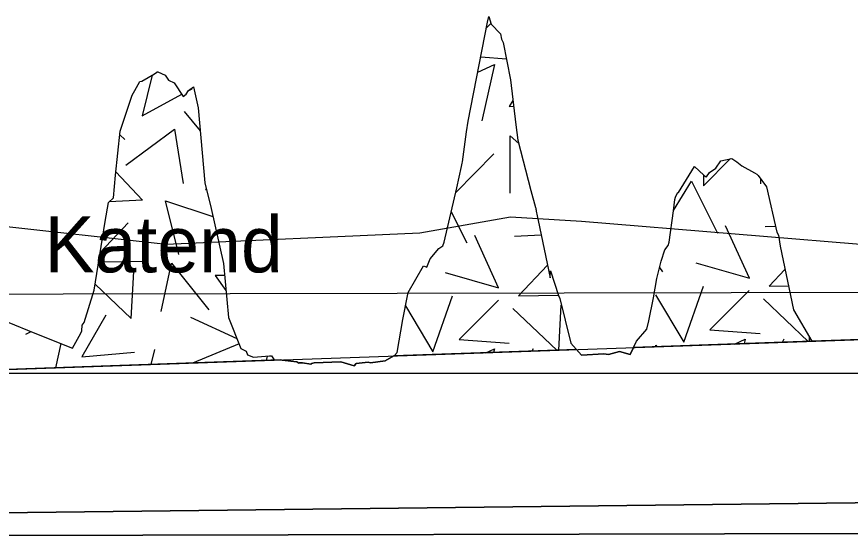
# Model space of a CAD drawing. Extents: x 544674 to 552202, y 6585829 to 6588119.
# Drawn here: x 551506.1 to 551559.4, y 6587785.4 to 6587818.7 of the extents above; entities that cross this region are included whole.
import ezdxf

# ---------------------------------------------------------------- set-up
doc = ezdxf.new("R2010")
doc.units = 0
for name, color, linetype in [('Default', 7, 'Continuous'), ('HALJASTUS', 7, 'Continuous'), ('MAAMUDEL', 7, 'Continuous'), ('Plokid', 7, 'Continuous'), ('Täide', 7, 'Continuous'), ('Veetase', 7, 'Continuous')]:
    doc.layers.add(name, color=color, linetype=linetype)

msp = doc.modelspace()

# ---------------------------------------------------------------- linework, layer by layer
at = {"layer": 'Default'}
for points in [[(551157.557, 6587805.198), (551294.847, 6587792.828), (551455.602, 6587786.365), (551455.602, 6587786.365), (551669.269, 6587788.865), (551669.269, 6587788.865)], [(551200.306, 6587801.346), (551294.847, 6587799.943), (551455.602, 6587794.365), (551455.602, 6587794.365), (551665.457, 6587801.731)]]:
    msp.add_lwpolyline(points, dxfattribs=at)
at = {"layer": 'MAAMUDEL'}
for points in [[(551505.436, 6587799.161), (551507.225, 6587798.446), (551509.632, 6587797.478), (551510.15, 6587798.445), (551510.215, 6587798.594), (551510.243, 6587798.967), (551510.371, 6587799.12), (551511.02, 6587801.205), (551511.712, 6587805.603), (551511.929, 6587806.815), (551512.255, 6587807.11), (551512.378, 6587808.573), (551512.67, 6587811.375), (551513.416, 6587813.627), (551513.443, 6587813.697), (551513.612, 6587813.994), (551513.936, 6587814.565), (551514.064, 6587814.589), (551514.871, 6587815.059), (551515.033, 6587815.169), (551515.05, 6587815.19), (551515.08, 6587815.181), (551515.551, 6587814.978), (551515.775, 6587814.657), (551516.136, 6587814.488), (551516.716, 6587813.609), (551516.907, 6587813.75), (551517.046, 6587814), (551517.361, 6587814.224), (551517.672, 6587812.885), (551518.098, 6587808.08), (551518.493, 6587806.423), (551519.285, 6587802.91), (551519.606, 6587799.445), (551520.402, 6587797.461), (551520.748, 6587797.299), (551520.823, 6587797.065), (551521.216, 6587796.911), (551522.228, 6587796.983), (551522.361, 6587797.002), (551522.541, 6587796.746), (551523.039, 6587796.722), (551523.992, 6587796.601), (551524.112, 6587796.517), (551524.134, 6587796.547), (551524.337, 6587796.536), (551524.879, 6587796.465), (551524.903, 6587796.465), (551524.919, 6587796.502), (551525.101, 6587796.545), (551526.798, 6587796.613), (551527.646, 6587796.345), (551527.772, 6587796.497), (551528.54, 6587796.579), (551528.7, 6587796.546), (551529.637, 6587796.665), (551530.23, 6587797.011), (551530.404, 6587797.216), (551530.761, 6587799.328), (551531.059, 6587800.845), (551531.106, 6587801.044), (551532.08, 6587802.76), (551532.296, 6587802.663), (551532.513, 6587803.214), (551533.072, 6587803.865), (551533.321, 6587804.034), (551533.403, 6587804.283), (551534.225, 6587807.746), (551534.523, 6587809.128), (551534.554, 6587809.336), (551534.573, 6587809.427), (551534.841, 6587811.345), (551534.954, 6587812.023), (551536.182, 6587818.365), (551536.276, 6587818.72), (551536.413, 6587818.243), (551537.014, 6587817.619), (551537.075, 6587817.274), (551537.194, 6587817.065), (551537.646, 6587814.672), (551537.986, 6587811.797), (551538.132, 6587810.804), (551538.963, 6587807.585), (551539.261, 6587806.499), (551539.276, 6587806.452), (551539.279, 6587806.367), (551539.288, 6587806.349), (551539.292, 6587806.254), (551539.42, 6587805.669), (551540.182, 6587801.985), (551540.205, 6587802.445), (551540.728, 6587800.858), (551540.821, 6587800.67), (551541.152, 6587799.274), (551541.521, 6587797.801), (551542.197, 6587797.025), (551543.627, 6587797.122), (551543.933, 6587797.084), (551544.623, 6587797.264), (551544.627, 6587797.262), (551544.629, 6587797.262), (551545.306, 6587797.085), (551545.723, 6587797.938), (551546.378, 6587798.698), (551546.512, 6587799.227), (551546.802, 6587800.709), (551547.016, 6587801.944), (551547.29, 6587803.053), (551547.52, 6587803.786), (551547.747, 6587804.062), (551547.797, 6587804.269), (551548.079, 6587806.282), (551548.179, 6587807.007), (551548.214, 6587807.166), (551548.333, 6587807.441), (551548.395, 6587807.456), (551549.427, 6587809.12), (551550.018, 6587808.573), (551550.131, 6587808.477), (551550.194, 6587808.465), (551550.395, 6587808.735), (551550.785, 6587809.024), (551551.117, 6587809.486), (551551.814, 6587809.644), (551552.134, 6587809.427), (551552.448, 6587809.16), (551553.274, 6587808.718), (551553.421, 6587808.631), (551553.498, 6587808.549), (551554.041, 6587807.821), (551554.691, 6587804.92), (551554.802, 6587804.713), (551554.903, 6587804.027), (551555.754, 6587799.931), (551556.943, 6587797.922)], [(551344.651, 6587806.523), (551378.509, 6587801.774), (551381.216, 6587801.56), (551382.514, 6587801.347), (551384.259, 6587801.499), (551410.886, 6587803.834), (551434.495, 6587803.386), (551444.228, 6587803.564), (551455.602, 6587804.386), (551481.069, 6587806.655), (551493.281, 6587806.622), (551515.614, 6587804.139), (551531.849, 6587804.871), (551537.663, 6587805.886), (551542.203, 6587805.62), (551561.855, 6587803.999)]]:
    msp.add_lwpolyline(points, dxfattribs=at)
at = {"layer": 'Plokid'}
for p, q in [((551455.602, 6587785.365), (551669.269, 6587785.865)), ((551455.602, 6587785.365), (551669.269, 6587785.865)), ((551669.269, 6587785.865), (551455.602, 6587785.365))]:
    msp.add_line(p, q, dxfattribs=at)
at = {"layer": 'Täide'}
for p, q in [((551536.401, 6587818.287), (551536.111, 6587817.997)), ((551535.753, 6587816.148), (551537.391, 6587816.023)), ((551517.023, 6587813.959), (551517.29, 6587814.102)), ((551516.771, 6587812.646), (551517.802, 6587811.416)), ((551512.646, 6587811.146), (551512.98, 6587810.846)), ((551534.154, 6587807.447), (551536.591, 6587809.942)), ((551553.683, 6587808.02), (551553.683, 6587808.3)), ((551533.861, 6587806.21), (551534.859, 6587804.227)), ((551513.195, 6587805.506), (551511.399, 6587803.618)), ((551554.611, 6587805.279), (551553.96, 6587805.246)), ((551539.617, 6587804.716), (551537.915, 6587804.628)), ((551511.304, 6587803.01), (551514.477, 6587803.063)), ((551547.188, 6587802.641), (551547.385, 6587802.375)), ((551665.457, 6587801.731), (551556.943, 6587797.922)), ((551553.845, 6587800.643), (551556.709, 6587797.914)), ((551537.8, 6587800.025), (551540.61, 6587797.349)), ((551540.738, 6587797.353), (551540.905, 6587800.235)), ((551517.177, 6587799.474), (551520.148, 6587798.094)), ((551506.649, 6587798.384), (551506.987, 6587798.541)), ((551556.943, 6587797.922), (551545.519, 6587797.521)), ((551555.149, 6587798.062), (551555.031, 6587797.855)), ((551556.779, 6587797.916), (551556.794, 6587798.172)), ((551508.873, 6587797.783), (551508.529, 6587796.223)), ((551514.872, 6587797.407), (551514.635, 6587796.437)), ((551520.283, 6587797.757), (551517.297, 6587796.53)), ((551541.876, 6587797.393), (551530.18, 6587796.983)), ((551539.104, 6587797.445), (551539.018, 6587797.293)), ((551545.519, 6587797.521), (551545.306, 6587797.085)), ((551522.03, 6587796.696), (551522.099, 6587796.974)), ((551522.919, 6587796.728), (551455.602, 6587794.365)), ((551455.602, 6587786.365), (551669.269, 6587788.865)), ((551455.602, 6587785.365), (551669.269, 6587785.865)), ((551669.269, 6587785.865), (551455.602, 6587785.365)), ((551455.602, 6587785.365), (551669.269, 6587785.865))]:
    msp.add_line(p, q, dxfattribs=at)
for points in [[(551535.561, 6587815.156), (551536.62, 6587815.648), (551535.826, 6587812.045)], [(551514.715, 6587814.968), (551514.079, 6587812.373), (551516.626, 6587813.745)], [(551537.802, 6587813.356), (551537.577, 6587812.961), (551537.845, 6587812.985)], [(551513.041, 6587809.197), (551516.155, 6587811.518), (551516.704, 6587808.037)], [(551537.639, 6587807.403), (551537.639, 6587811.093), (551538.183, 6587810.605)], [(551550.01, 6587808.58), (551550.01, 6587807.872), (551551.721, 6587809.623)], [(551512.399, 6587808.775), (551514.111, 6587806.972), (551511.981, 6587806.862)], [(551548.083, 6587806.309), (551549.226, 6587808.177), (551550.903, 6587804.844)], [(551518.189, 6587807.698), (551518.141, 6587807.644), (551518.201, 6587807.646)], [(551516.431, 6587803.491), (551515.576, 6587806.911), (551518.607, 6587805.918)], [(551549.518, 6587802.945), (551552.937, 6587801.967), (551551.411, 6587805.327)], [(551677.214, 6587789.155), (551669.269, 6587788.865), (551455.602, 6587786.365), (551294.847, 6587792.828), (551200.306, 6587801.346), (551157.557, 6587805.198)], [(551677.367, 6587785.766), (551669.269, 6587785.865), (551455.602, 6587785.365), (551294.847, 6587791.439), (551105.764, 6587801.865), (551032.874, 6587804.658)], [(551677.367, 6587785.766), (551669.269, 6587785.865), (551455.602, 6587785.365), (551294.847, 6587791.439), (551105.764, 6587801.865), (551032.874, 6587804.658)], [(551677.367, 6587785.766), (551669.269, 6587785.865), (551455.602, 6587785.365), (551294.847, 6587791.439), (551105.764, 6587801.865), (551032.874, 6587804.658)], [(551533.474, 6587802.327), (551536.893, 6587801.35), (551535.366, 6587804.709)], [(551515.304, 6587799.827), (551515.967, 6587802.934), (551518.34, 6587799.932)], [(551540.015, 6587802.793), (551538.159, 6587800.841), (551540.72, 6587800.884)], [(551511.08, 6587801.59), (551513.385, 6587799.394), (551513.56, 6587802.395)], [(551519.356, 6587802.142), (551518.752, 6587802.142), (551519.444, 6587801.188)], [(551555.215, 6587802.522), (551554.204, 6587801.459), (551555.432, 6587801.479)], [(551546.923, 6587800.9), (551548.738, 6587797.864), (551549.994, 6587801.459)], [(551552.924, 6587801.18), (551550.412, 6587798.667), (551553.622, 6587798.422)], [(551530.931, 6587800.195), (551532.693, 6587797.247), (551533.949, 6587800.841)], [(551536.88, 6587800.562), (551534.368, 6587798.049), (551537.577, 6587797.805)], [(551511.758, 6587799.606), (551510.232, 6587796.918), (551513.59, 6587797.224)], [(551551.99, 6587797.748), (551552.665, 6587798.062), (551552.6, 6587797.77)], [(551536.071, 6587797.189), (551536.62, 6587797.445), (551536.567, 6587797.207)], [(551545.306, 6587797.085), (551544.629, 6587797.262), (551544.627, 6587797.262), (551544.623, 6587797.264), (551543.933, 6587797.084), (551543.627, 6587797.122), (551542.197, 6587797.025), (551541.876, 6587797.393)], [(551546.933, 6587797.571), (551546.958, 6587797.67), (551547.027, 6587797.574)], [(551530.18, 6587796.983), (551529.637, 6587796.665), (551528.7, 6587796.546), (551528.54, 6587796.579), (551527.772, 6587796.497), (551527.646, 6587796.345), (551526.798, 6587796.613), (551525.101, 6587796.545), (551524.919, 6587796.502), (551524.903, 6587796.465), (551524.879, 6587796.465), (551524.337, 6587796.536), (551524.134, 6587796.547), (551524.112, 6587796.517), (551523.992, 6587796.601), (551523.039, 6587796.722), (551522.919, 6587796.728)], [(551530.902, 6587797.008), (551530.913, 6587797.052), (551530.944, 6587797.009)], [(551677.214, 6587789.155), (551669.269, 6587788.865), (551455.602, 6587786.365), (551294.847, 6587792.828)]]:
    msp.add_lwpolyline(points, dxfattribs=at)
at = {"layer": 'Veetase'}
msp.add_line((551882.588, 6587795.865), (551032.874, 6587795.865), dxfattribs=at)
msp.add_lwpolyline([(551032.874, 6587805.453), (551105.764, 6587802.865), (551455.602, 6587800.865), (551455.602, 6587800.865), (551669.269, 6587801.279), (551792.363, 6587804.865), (551882.588, 6587800.785)], dxfattribs=at)

# ---------------------------------------------------------------- texts
at = {"layer": 'HALJASTUS'}
msp.add_text('Katend', height=3.6, dxfattribs=at).set_placement((551507.827, 6587802.339))

doc.saveas('drawing.dxf')
